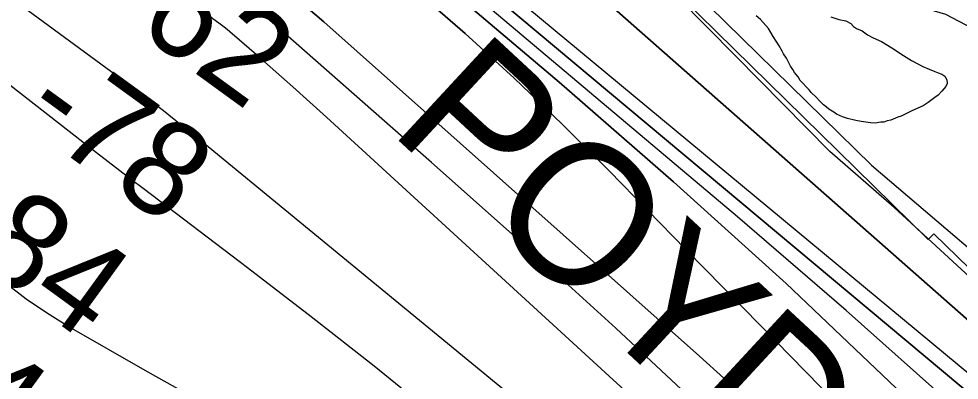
# Model space of a CAD drawing. Extents: x 3704301 to 3742427, y 506229 to 532009.
# Drawn here: x 3727772 to 3728437, y 519262 to 519517 of the extents above; entities that cross this region are included whole.
import ezdxf

# ---------------------------------------------------------------- set-up
doc = ezdxf.new("R2010")
doc.units = 0
for name, color, linetype in [('V-RIVR-EDGE', 7, 'Continuous'), ('V-RIVR-RANG', 7, 'Continuous'), ('V-RRAP-FSHR', 7, 'Continuous'), ('V-RRAP-RVMT', 7, 'Continuous'), ('V-SITE-VEGE', 7, 'Continuous'), ('V-TOPO-DPTH', 7, 'Continuous'), ('V-TOPO-MAJR', 7, 'Continuous'), ('V-TOPO-MINR', 7, 'Continuous'), ('V-TOPO-WATR', 7, 'Continuous'), ('V-TRAN-LOCK', 7, 'Continuous')]:
    doc.layers.add(name, color=color, linetype=linetype)

msp = doc.modelspace()

# ---------------------------------------------------------------- linework, layer by layer
at = {"layer": 'V-RIVR-EDGE'}
msp.add_lwpolyline([(3728453.3, 519326.87), (3728391.01, 519384.06), (3728345.48, 519423.79), (3728279.01, 519491.19), (3728217.34, 519553.78), (3728146.65, 519613.99), (3728043.02, 519708.49), (3727975.89, 519750.08), (3727943.53, 519774.78), (3727903.36, 519792.89), (3727896.78, 519804.31), (3727878.79, 519813.36), (3727866.2, 519819.39), (3727839.25, 519845.27), (3727809.26, 519857.35), (3727802.09, 519868.18), (3727785.9, 519875.42), (3727776.89, 519876.04), (3727689.37, 519926.69)], dxfattribs=at)
at = {"layer": 'V-RRAP-FSHR'}
for points in [[(3726888.32, 520924.45), (3726991.77, 520828.67), (3727134.17, 520692.17), (3727294.8, 520531.17), (3727512.42, 520322.55), (3727679.25, 520159.68), (3727856.76, 519984.23), (3727998.27, 519840.16), (3728072.03, 519759.72), (3728104.94, 519724.28), (3728145.04, 519685.61), (3728176.29, 519659.17), (3728207.25, 519637.47), (3728243.95, 519615.23), (3728282.7, 519586.59), (3728338.6, 519559.75), (3728384.03, 519533.67), (3728427.48, 519520.81), (3728518.31, 519473.12)], [(3727595.29, 520123.78), (3727679.51, 520050.05), (3727737.21, 519998.73), (3727820.57, 519931.85), (3727860.64, 519894.52), (3727931.17, 519821.43), (3728028.95, 519742.11), (3728109.09, 519670.57), (3728226.11, 519560.14), (3728375.18, 519413.95)], [(3728167.78, 519666.37), (3728176.29, 519659.17), (3728207.25, 519637.47), (3728243.95, 519615.23), (3728282.7, 519586.59), (3728338.6, 519559.75), (3728384.03, 519533.67), (3728427.48, 519520.81), (3728518.31, 519473.12), (3728612.74, 519434.97), (3728680.51, 519404.14), (3728731.14, 519382.53), (3728765.74, 519360.13), (3728788.66, 519345.9), (3728811.92, 519327.73), (3728848.98, 519302.05), (3728871.88, 519282.06), (3728878.77, 519274.33)], [(3728375.18, 519413.95), (3728628.26, 519198.49), (3728935.01, 518888.97), (3729129.16, 518673.68), (3729606.18, 518118.79), (3730066.65, 517548.22), (3730245.25, 517325.96), (3730418.1, 517045.6), (3730846.65, 516582.67), (3731334.96, 516045.14), (3731646.14, 515662.56), (3731718.22, 515549.76), (3731915.86, 515326.41), (3732101.77, 515129.63), (3732254.44, 514887.22), (3732308.23, 514750.87), (3732346.4, 514649.87)]]:
    msp.add_lwpolyline(points, dxfattribs=at)
at = {"layer": 'V-RRAP-RVMT'}
for p, q in [((3728351.44, 519423.85), (3728217.1, 519555.68)), ((3728415.19, 519361.52), (3728351.44, 519423.85)), ((3728419.11, 519365.55), (3728415.19, 519361.52)), ((3728513.47, 519273.68), (3728419.11, 519365.55))]:
    msp.add_line(p, q, dxfattribs=at)
at = {"layer": 'V-SITE-VEGE'}
msp.add_lwpolyline([(3728346.23, 519518.76), (3728351.98, 519517), (3728356.9, 519516.03), (3728360.47, 519514.22), (3728362.43, 519512.09), (3728364.37, 519510.51), (3728368.48, 519508.98), (3728372.35, 519506.09), (3728376.21, 519504.01), (3728382.25, 519501.44), (3728389.42, 519496.99), (3728397.7, 519491.49), (3728403.49, 519488.1), (3728411.48, 519483.68), (3728415.87, 519481.88), (3728419.98, 519480.35), (3728422.18, 519479.32), (3728424.92, 519478.3), (3728426.86, 519476.99), (3728428.28, 519474.31), (3728428.61, 519471.87), (3728427.58, 519469.67), (3728424.94, 519466.35), (3728422.29, 519463.56), (3728419.89, 519461.87), (3728415.09, 519458.23), (3728411.61, 519455.97), (3728403.54, 519452.51), (3728396.03, 519448.8), (3728393.6, 519447.92), (3728388.76, 519445.9), (3728386.06, 519445.29), (3728383.91, 519444.43), (3728381.74, 519444.37), (3728377.68, 519443.73), (3728374.41, 519443.92), (3728367.87, 519444.85), (3728364.05, 519445.57), (3728358.04, 519447.05), (3728354.47, 519448.33), (3728350.35, 519450.13), (3728348.42, 519451.44), (3728344.84, 519453.52), (3728342.89, 519455.38), (3728341.23, 519456.7), (3728338.72, 519459.08), (3728335.66, 519462.27), (3728332.32, 519465.44), (3728330.92, 519467.31), (3728324.5, 519473.95), (3728323.09, 519476.36), (3728320.57, 519479.55), (3728319.43, 519481.7), (3728317.74, 519484.11), (3728314.88, 519489.74), (3728312.91, 519492.68), (3728311.78, 519494.56), (3728309.78, 519498.31), (3728305.55, 519505), (3728302.15, 519510.62), (3728296.56, 519517.01), (3728293.51, 519519.65)], dxfattribs=at)
at = {"layer": 'V-TOPO-DPTH'}
for points in [[(3728689.6, 518862.35), (3728673.13, 518879.14), (3728656.6, 518895.86), (3728639.94, 518912.46), (3728623.22, 518928.99), (3728524.36, 519025.98), (3728457.69, 519090.45), (3728390.38, 519154.25), (3728322.15, 519217.05), (3728253.29, 519279.19), (3727987.63, 519515.38), (3727966.89, 519533.27), (3727945.81, 519550.73), (3727924.22, 519567.56), (3727902.29, 519583.97), (3727219.94, 520078.63), (3726929.39, 520168.42), (3726842.73, 520195.47), (3726756.18, 520222.86), (3726669.8, 520250.75), (3726583.52, 520278.97), (3726441.39, 520325.92)], [(3726441.39, 520325.92), (3726583.52, 520278.97), (3726669.8, 520250.75), (3726756.18, 520222.86), (3726842.73, 520195.47), (3726929.39, 520168.42), (3727219.94, 520078.63), (3727902.29, 519583.97), (3727924.22, 519567.56), (3727945.81, 519550.73), (3727966.89, 519533.27), (3727987.63, 519515.38), (3728253.29, 519279.19), (3728322.15, 519217.05), (3728390.38, 519154.25), (3728457.69, 519090.45), (3728524.36, 519025.98), (3728623.22, 518928.99), (3728639.94, 518912.46), (3728656.6, 518895.86), (3728673.13, 518879.14), (3728689.6, 518862.35)], [(3727367.36, 520090.72), (3727964.28, 519696.09), (3727993.71, 519676.33), (3728022.95, 519656.29), (3728051.91, 519635.83), (3728080.66, 519615.09), (3728108.98, 519593.77), (3728136.9, 519571.96), (3728164.22, 519549.41), (3728191.14, 519526.36), (3728765.96, 519020.83)], [(3728455.53, 519138.81), (3728402.55, 519192.7), (3728349.6, 519246.62), (3728296.69, 519300.59), (3728243.81, 519354.57), (3728189.47, 519410.09), (3728156.22, 519443.14), (3728122.37, 519475.56), (3728087.65, 519507.04), (3728052.34, 519537.88), (3727990.59, 519590.34), (3727985.66, 519594.41), (3727980.67, 519598.4), (3727975.57, 519602.25), (3727970.41, 519606.02), (3727906.69, 519651.18), (3727869.42, 519677.17), (3727831.89, 519702.77), (3727793.97, 519727.79), (3727755.78, 519752.41), (3727235.23, 520082.38)], [(3727235.23, 520082.38), (3727755.78, 519752.41), (3727793.97, 519727.79), (3727831.89, 519702.77), (3727869.42, 519677.17), (3727906.69, 519651.18), (3727970.41, 519606.02), (3727975.57, 519602.25), (3727980.67, 519598.4), (3727985.66, 519594.41), (3727990.59, 519590.34), (3728052.34, 519537.88), (3728087.65, 519507.04), (3728122.37, 519475.56), (3728156.22, 519443.14), (3728189.47, 519410.09), (3728243.81, 519354.57), (3728296.69, 519300.59), (3728349.6, 519246.62), (3728402.55, 519192.7), (3728455.53, 519138.81)], [(3728469.12, 519181.42), (3728392.56, 519256.62), (3728314.75, 519330.47), (3728235.04, 519402.26), (3728154.08, 519472.7), (3728012.21, 519592.93), (3728001.12, 519602.08), (3727989.88, 519611.03), (3727978.4, 519619.69), (3727966.77, 519628.15), (3727825.85, 519727.82), (3727742.99, 519784.97), (3727659.26, 519840.79), (3727574.25, 519894.61), (3727488.36, 519947.1), (3727252.89, 520087.21)], [(3727252.89, 520087.21), (3727488.36, 519947.1), (3727574.25, 519894.61), (3727659.26, 519840.79), (3727742.99, 519784.97), (3727825.85, 519727.82), (3727966.77, 519628.15), (3727978.4, 519619.69), (3727989.88, 519611.03), (3728001.12, 519602.08), (3728012.21, 519592.93), (3728154.08, 519472.7), (3728235.04, 519402.26), (3728314.75, 519330.47), (3728392.56, 519256.62), (3728469.12, 519181.42)], [(3727369.97, 520050.95), (3727432.01, 520014.77), (3727493.27, 519977.35), (3727553.36, 519938.08), (3727612.67, 519897.57), (3727963.12, 519650.25), (3727981.24, 519637.13), (3727999.13, 519623.72), (3728016.69, 519609.87), (3728034.03, 519595.74), (3728477.97, 519224.69)], [(3728477.97, 519224.69), (3728034.03, 519595.74), (3728016.69, 519609.87), (3727999.13, 519623.72), (3727981.24, 519637.13), (3727963.12, 519650.25), (3727612.67, 519897.57), (3727553.36, 519938.08), (3727493.27, 519977.35), (3727432.01, 520014.77), (3727369.97, 520050.95)]]:
    msp.add_lwpolyline(points, dxfattribs=at)
at = {"layer": 'V-TOPO-MAJR'}
msp.add_lwpolyline([(3728623.03, 518887.75), (3728321.82, 519178.6), (3728258.32, 519239.04), (3728194.24, 519298.87), (3728129.32, 519357.76), (3728063.82, 519416.04), (3727954.45, 519511.96), (3727943.09, 519521.65), (3727931.54, 519531.13), (3727919.74, 519540.28), (3727907.77, 519549.22), (3727698.67, 519700.81), (3727616.25, 519758.68), (3727532.72, 519814.84), (3727447.53, 519868.45), (3727361.23, 519920.36), (3727216.47, 520004.47), (3727201.56, 520012.73), (3727186.45, 520020.59)], dxfattribs=at)
at = {"layer": 'V-TOPO-MINR'}
for points in [[(3728689.6, 518862.35), (3728673.13, 518879.14), (3728656.6, 518895.86), (3728639.94, 518912.46), (3728623.22, 518928.99), (3728524.36, 519025.98), (3728457.69, 519090.45), (3728390.38, 519154.25), (3728322.15, 519217.05), (3728253.29, 519279.19), (3727987.63, 519515.38), (3727966.89, 519533.27), (3727945.81, 519550.73), (3727924.22, 519567.56), (3727902.29, 519583.97), (3727219.94, 520078.63), (3726929.39, 520168.42), (3726842.73, 520195.47), (3726756.18, 520222.86), (3726669.8, 520250.75), (3726583.52, 520278.97), (3726441.39, 520325.92)], [(3728465.89, 518954.83), (3728400.76, 519013.63), (3728334.99, 519071.69), (3728268.25, 519128.65), (3728200.88, 519184.87), (3727899.22, 519432.32), (3727886.71, 519442.42), (3727874.09, 519452.38), (3727861.31, 519462.13), (3727848.42, 519471.75), (3727544.13, 519695.01), (3727479.81, 519740.67), (3727414.59, 519784.97), (3727348.01, 519827.21), (3727280.54, 519868.08), (3727186.39, 519923.13), (3727165.12, 519935.07), (3727143.6, 519946.5), (3727121.68, 519957.17), (3727099.51, 519967.33), (3726819.43, 520089.8)], [(3728506.99, 519174.81), (3728432.9, 519244.01), (3728357.18, 519311.43), (3728280.38, 519377.67), (3728023.1, 519594.31), (3728008.89, 519605.96), (3727994.5, 519617.37), (3727979.82, 519628.41), (3727964.95, 519639.2), (3727738.15, 519799.44), (3727657.23, 519854.98), (3727575.36, 519909.02), (3727492.05, 519960.84), (3727407.79, 520011.16), (3727268.75, 520091.66)], [(3728455.53, 519138.81), (3728402.55, 519192.7), (3728349.6, 519246.62), (3728296.69, 519300.59), (3728243.81, 519354.57), (3728189.47, 519410.09), (3728156.22, 519443.14), (3728122.37, 519475.56), (3728087.65, 519507.04), (3728052.34, 519537.88), (3727990.59, 519590.34), (3727985.66, 519594.41), (3727980.67, 519598.4), (3727975.57, 519602.25), (3727970.41, 519606.02), (3727906.69, 519651.18), (3727869.42, 519677.17), (3727831.89, 519702.77), (3727793.97, 519727.79), (3727755.78, 519752.41), (3727235.23, 520082.38)], [(3728469.12, 519181.42), (3728392.56, 519256.62), (3728314.75, 519330.47), (3728235.04, 519402.26), (3728154.08, 519472.7), (3728012.21, 519592.93), (3728001.12, 519602.08), (3727989.88, 519611.03), (3727978.4, 519619.69), (3727966.77, 519628.15), (3727825.85, 519727.82), (3727742.99, 519784.97), (3727659.26, 519840.79), (3727574.25, 519894.61), (3727488.36, 519947.1), (3727252.89, 520087.21)], [(3728477.97, 519224.69), (3728034.03, 519595.74), (3728016.69, 519609.87), (3727999.13, 519623.72), (3727981.24, 519637.13), (3727963.12, 519650.25), (3727612.67, 519897.57), (3727553.36, 519938.08), (3727493.27, 519977.35), (3727432.01, 520014.77), (3727369.97, 520050.95)], [(3728550.16, 518828.94), (3728110.84, 519199.98), (3728067.22, 519236.22), (3728023.21, 519271.98), (3727978.63, 519307.02), (3727933.66, 519341.58), (3727859.71, 519397.47), (3727851.45, 519403.74), (3727843.2, 519410.04), (3727834.98, 519416.37), (3727826.78, 519422.72), (3727745.91, 519485.63), (3727697.02, 519523.1), (3727647.77, 519560.08), (3727597.99, 519596.34), (3727547.84, 519632.11), (3727149.36, 519912.03), (3727140.04, 519918.2), (3727130.51, 519924.01), (3727120.67, 519929.28), (3727110.62, 519934.19), (3727004.4, 519982.5), (3726940.68, 520010.23), (3726876.4, 520036.56)], [(3728623, 518868.27), (3727989.62, 519447.87), (3727977.72, 519458.66), (3727965.76, 519469.38), (3727953.71, 519480), (3727941.6, 519490.55), (3727921.06, 519508.29), (3727919.15, 519509.89), (3727917.22, 519511.46), (3727915.25, 519512.98), (3727913.25, 519514.47), (3727884.24, 519535.5), (3727867.63, 519547.35), (3727850.9, 519559.02), (3727834, 519570.44), (3727816.97, 519581.69), (3727181.03, 519994.74), (3727177.49, 519996.92), (3727173.88, 519998.99), (3727170.18, 520000.87), (3727166.42, 520002.64), (3727132.59, 520017.54), (3727111.8, 520026.51)], [(3728713.22, 519043.55), (3728045.02, 519597.24), (3728024.52, 519613.82), (3728003.77, 519630.08), (3727982.65, 519645.85), (3727961.28, 519661.29), (3727488.91, 519994.29), (3727450.97, 520020.07)], [(3728451.07, 518893.24), (3728395.53, 518937.51), (3728338.82, 518980.15), (3728280.34, 519020.34), (3728220.69, 519058.89), (3728067.99, 519153.03), (3728042.81, 519168.21), (3728017.44, 519183.06), (3727991.79, 519197.41), (3727965.94, 519211.43), (3727940.02, 519225.32), (3727914.19, 519239.38), (3727888.5, 519253.69), (3727862.9, 519268.16), (3727806.12, 519300.64), (3727791.37, 519309.73), (3727777.05, 519319.41), (3727763.39, 519330)]]:
    msp.add_lwpolyline(points, dxfattribs=at)
at = {"layer": 'V-TOPO-WATR'}
msp.add_lwpolyline([(3728765.96, 519020.83), (3728191.14, 519526.36), (3728164.22, 519549.41), (3728136.9, 519571.96), (3728108.98, 519593.77), (3728080.66, 519615.09), (3728051.91, 519635.83), (3728022.95, 519656.29), (3727993.71, 519676.33), (3727964.28, 519696.09), (3727367.36, 520090.72)], dxfattribs=at)

# ---------------------------------------------------------------- texts
at = {"layer": 'V-RIVR-RANG'}
for s, p in [('-62', (3727829.14, 519527.99)), ('-78', (3727771.46, 519446.29)), ('-84', (3727712.72, 519365.36)), ('-94', (3727654.62, 519283.96))]:
    msp.add_text(s, height=67, rotation=324.01728, dxfattribs=at).set_placement(p)
at = {"layer": 'V-TRAN-LOCK'}
msp.add_text('POYDRAS', height=100, rotation=317.18123, dxfattribs=at).set_placement((3728032.51, 519438.78))

doc.saveas('drawing.dxf')
